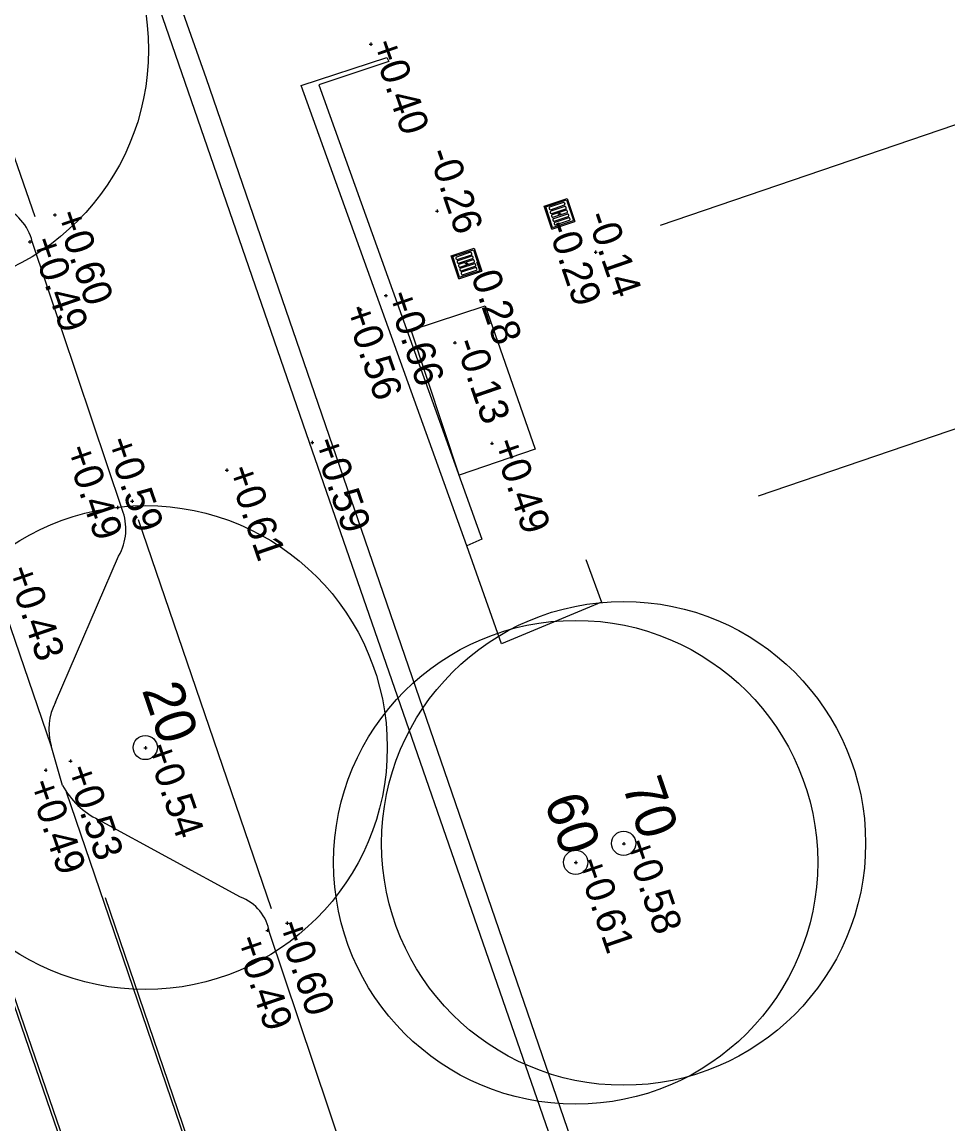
# Model space of a CAD drawing. Extents: x 122462 to 123306, y 485548 to 486417.
# Drawn here: x 122897.89 to 122909.37, y 485935.16 to 485948.82 of the extents above; entities that cross this region are included whole.
import ezdxf

# ---------------------------------------------------------------- set-up
doc = ezdxf.new("R2010")
doc.units = 0
for name, color, linetype in [('B-WE-GR-BOOM-S', 7, 'Continuous'), ('B-WE-GR-BOOM_BOOMDIAMETER-T25', 7, 'Continuous'), ('B-WE-IE-TERREINAFSCHEIDING_KUNSTMATIG_HEKWERK-G', 7, 'Continuous'), ('B-WE-IE-TERREINAFSCHEIDING_KUNSTMATIG_MUUR-G', 7, 'Continuous'), ('B-WE-OG-HOOGTEPUNT-S', 7, 'Continuous'), ('B-WE-OG-ONBEKEND-G', 7, 'Continuous'), ('B-WE-RI-HWA_KOLK-S', 7, 'Continuous'), ('B-WE-VH-KANTOPSLUITING_OPSLUITBAND_100X200-G', 7, 'Continuous'), ('B-WE-VH-KANTOPSLUITING_TROTTOIRBAND_130 150-G', 7, 'Continuous'), ('B-WE-VH-MATERIAALGRENS_ASFALT-G', 7, 'Continuous'), ('B-WE-VW-MARKERING_LANGS_STREEP_11_010-G', 7, 'Continuous'), ('Level 2', 7, 'Continuous'), ('V markering 1-1 10 cm', 7, 'Continuous'), ('V materiaalscheiding algemeen', 7, 'Continuous')]:
    doc.layers.add(name, color=color, linetype=linetype)

msp = doc.modelspace()

# ---------------------------------------------------------------- linework, layer by layer
at = {"layer": 'B-WE-GR-BOOM-S'}
for centre, radius in [((122896.462, 485948.477), 3), ((122899.421, 485939.825), 3), ((122905.35, 485938.637), 3), ((122904.756, 485938.402), 3), ((122899.421, 485939.825), 0.15), ((122899.421, 485939.825), 0.15), ((122905.35, 485938.637), 0.15), ((122905.35, 485938.637), 0.15), ((122904.756, 485938.402), 0.15), ((122904.756, 485938.402), 0.15)]:
    msp.add_circle(centre, radius, dxfattribs=at)
at = {"layer": 'B-WE-IE-TERREINAFSCHEIDING_KUNSTMATIG_HEKWERK-G'}
msp.add_lwpolyline([(122913.109, 485920.57), (122912.323, 485922.986), (122909.28, 485921.833), (122904.924, 485934.32), (122900.18, 485948.116), (122898.098, 485954.01)], dxfattribs=at)
at = {"layer": 'B-WE-IE-TERREINAFSCHEIDING_KUNSTMATIG_MUUR-G'}
msp.add_lwpolyline([(122903.407, 485942.327), (122901.354, 485948.033), (122902.414, 485948.383), (122902.44, 485948.333), (122901.572, 485948.044), (122903.592, 485942.408)], close=True, dxfattribs=at)
at = {"layer": 'B-WE-OG-HOOGTEPUNT-S'}
for p, q in [((122902.196, 485948.546), (122902.236, 485948.546)), ((122902.216, 485948.566), (122902.216, 485948.526)), ((122903.018, 485946.478), (122903.058, 485946.478)), ((122903.038, 485946.498), (122903.038, 485946.458)), ((122904.557, 485946.464), (122904.557, 485946.424)), ((122898.28, 485946.429), (122898.32, 485946.429)), ((122898.3, 485946.449), (122898.3, 485946.409)), ((122904.537, 485946.444), (122904.577, 485946.444)), ((122897.97, 485946.096), (122898.01, 485946.096)), ((122897.99, 485946.116), (122897.99, 485946.076)), ((122904.984, 485945.967), (122905.024, 485945.967)), ((122905.004, 485945.987), (122905.004, 485945.947)), ((122903.383, 485945.827), (122903.423, 485945.827)), ((122903.403, 485945.847), (122903.403, 485945.807)), ((122902.384, 485945.429), (122902.424, 485945.429)), ((122902.404, 485945.449), (122902.404, 485945.409)), ((122902.071, 485945.253), (122902.111, 485945.253)), ((122902.091, 485945.273), (122902.091, 485945.233)), ((122903.238, 485944.845), (122903.278, 485944.845)), ((122903.258, 485944.865), (122903.258, 485944.825)), ((122901.472, 485943.609), (122901.512, 485943.609)), ((122901.492, 485943.629), (122901.492, 485943.589)), ((122903.699, 485943.597), (122903.739, 485943.597)), ((122903.719, 485943.617), (122903.719, 485943.577)), ((122900.411, 485943.265), (122900.451, 485943.265)), ((122900.431, 485943.285), (122900.431, 485943.245)), ((122899.259, 485942.899), (122899.259, 485942.859)), ((122899.056, 485942.803), (122899.096, 485942.803)), ((122899.076, 485942.823), (122899.076, 485942.783)), ((122899.239, 485942.879), (122899.279, 485942.879)), ((122899.403, 485939.822), (122899.443, 485939.822)), ((122899.423, 485939.842), (122899.423, 485939.802)), ((122898.474, 485939.658), (122898.514, 485939.658)), ((122898.494, 485939.678), (122898.494, 485939.638)), ((122898.167, 485939.544), (122898.207, 485939.544)), ((122898.187, 485939.564), (122898.187, 485939.524)), ((122905.332, 485938.633), (122905.372, 485938.633)), ((122905.352, 485938.653), (122905.352, 485938.613)), ((122904.738, 485938.399), (122904.778, 485938.399)), ((122904.758, 485938.419), (122904.758, 485938.379)), ((122900.937, 485937.578), (122900.937, 485937.538)), ((122901.159, 485937.646), (122901.199, 485937.646)), ((122901.179, 485937.666), (122901.179, 485937.626)), ((122900.917, 485937.558), (122900.957, 485937.558))]:
    msp.add_line(p, q, dxfattribs=at)
at = {"layer": 'B-WE-OG-ONBEKEND-G'}
msp.add_lwpolyline([(122904.253, 485943.526), (122903.312, 485943.203), (122902.718, 485944.999), (122903.635, 485945.301)], close=True, dxfattribs=at)
at = {"layer": 'B-WE-RI-HWA_KOLK-S'}
for p, q in [((122904.367, 485946.539), (122904.651, 485946.634)), ((122904.386, 485946.529), (122904.642, 485946.615)), ((122904.642, 485946.615), (122904.728, 485946.359)), ((122904.651, 485946.634), (122904.747, 485946.349)), ((122904.462, 485946.254), (122904.367, 485946.539)), ((122904.471, 485946.273), (122904.386, 485946.529)), ((122904.462, 485946.254), (122904.747, 485946.349)), ((122904.471, 485946.273), (122904.728, 485946.359)), ((122903.213, 485945.921), (122903.498, 485946.017)), ((122903.308, 485945.637), (122903.213, 485945.921)), ((122903.232, 485945.912), (122903.488, 485945.998)), ((122903.318, 485945.656), (122903.232, 485945.912)), ((122903.488, 485945.998), (122903.574, 485945.741)), ((122903.498, 485946.017), (122903.593, 485945.732)), ((122903.308, 485945.637), (122903.593, 485945.732)), ((122903.318, 485945.656), (122903.574, 485945.741))]:
    msp.add_line(p, q, dxfattribs=at)
for points in [[(122904.426, 485946.512), (122904.43, 485946.501)], [(122904.607, 485946.583), (122904.433, 485946.525)], [(122904.442, 485946.465), (122904.446, 485946.453)], [(122904.443, 485946.494), (122904.617, 485946.553)], [(122904.623, 485946.536), (122904.448, 485946.477)], [(122904.459, 485946.447), (122904.633, 485946.505)], [(122904.639, 485946.488), (122904.464, 485946.43)], [(122904.474, 485946.4), (122904.649, 485946.458)], [(122904.624, 485946.565), (122904.62, 485946.577)], [(122904.64, 485946.518), (122904.636, 485946.529)], [(122904.655, 485946.471), (122904.652, 485946.482)], [(122904.458, 485946.417), (122904.462, 485946.406)], [(122904.474, 485946.37), (122904.478, 485946.358)], [(122904.655, 485946.441), (122904.48, 485946.382)], [(122904.49, 485946.352), (122904.665, 485946.411)], [(122904.49, 485946.322), (122904.493, 485946.311)], [(122904.671, 485946.393), (122904.496, 485946.335)], [(122904.506, 485946.305), (122904.681, 485946.363)], [(122904.671, 485946.423), (122904.667, 485946.435)], [(122904.687, 485946.376), (122904.683, 485946.387)], [(122903.453, 485945.966), (122903.279, 485945.907)], [(122903.289, 485945.877), (122903.464, 485945.936)], [(122903.469, 485945.918), (122903.294, 485945.86)], [(122903.47, 485945.948), (122903.466, 485945.96)], [(122903.486, 485945.901), (122903.482, 485945.912)], [(122903.272, 485945.895), (122903.276, 485945.883)], [(122903.288, 485945.847), (122903.292, 485945.836)], [(122903.304, 485945.8), (122903.308, 485945.789)], [(122903.305, 485945.83), (122903.479, 485945.888)], [(122903.485, 485945.871), (122903.31, 485945.813)], [(122903.32, 485945.782), (122903.495, 485945.841)], [(122903.501, 485945.824), (122903.326, 485945.765)], [(122903.336, 485945.735), (122903.511, 485945.793)], [(122903.517, 485945.776), (122903.342, 485945.718)], [(122903.502, 485945.853), (122903.498, 485945.865)], [(122903.517, 485945.806), (122903.514, 485945.817)], [(122903.533, 485945.758), (122903.529, 485945.77)], [(122903.32, 485945.753), (122903.324, 485945.741)], [(122903.336, 485945.705), (122903.34, 485945.694)], [(122903.352, 485945.687), (122903.527, 485945.746)]]:
    msp.add_lwpolyline(points, dxfattribs=at)
for centre, start, end in [((122904.436, 485946.515), 108.4846, 198.4846), ((122904.439, 485946.504), 198.4846, 288.4846), ((122904.452, 485946.468), 108.4846, 198.4846), ((122904.455, 485946.456), 198.4846, 288.4846), ((122904.61, 485946.574), 18.4846, 108.4846), ((122904.614, 485946.562), 288.4846, 18.4846), ((122904.626, 485946.526), 18.4846, 108.4846), ((122904.63, 485946.515), 288.4846, 18.4846), ((122904.642, 485946.479), 18.4846, 108.4846), ((122904.646, 485946.467), 288.4846, 18.4846), ((122904.467, 485946.42), 108.4846, 198.4846), ((122904.471, 485946.409), 198.4846, 288.4846), ((122904.483, 485946.373), 108.4846, 198.4846), ((122904.487, 485946.362), 198.4846, 288.4846), ((122904.499, 485946.326), 108.4846, 198.4846), ((122904.658, 485946.431), 18.4846, 108.4846), ((122904.662, 485946.42), 288.4846, 18.4846), ((122904.674, 485946.384), 18.4846, 108.4846), ((122904.678, 485946.373), 288.4846, 18.4846), ((122904.503, 485946.314), 198.4846, 288.4846), ((122903.282, 485945.898), 108.4846, 198.4846), ((122903.457, 485945.956), 18.4846, 108.4846), ((122903.46, 485945.945), 288.4846, 18.4846), ((122903.472, 485945.909), 18.4846, 108.4846), ((122903.286, 485945.887), 198.4846, 288.4846), ((122903.298, 485945.851), 108.4846, 198.4846), ((122903.301, 485945.839), 198.4846, 288.4846), ((122903.314, 485945.803), 108.4846, 198.4846), ((122903.317, 485945.792), 198.4846, 288.4846), ((122903.476, 485945.898), 288.4846, 18.4846), ((122903.488, 485945.862), 18.4846, 108.4846), ((122903.492, 485945.85), 288.4846, 18.4846), ((122903.504, 485945.814), 18.4846, 108.4846), ((122903.508, 485945.803), 288.4846, 18.4846), ((122903.52, 485945.767), 18.4846, 108.4846), ((122903.329, 485945.756), 108.4846, 198.4846), ((122903.333, 485945.744), 198.4846, 288.4846), ((122903.345, 485945.708), 108.4846, 198.4846), ((122903.349, 485945.697), 198.4846, 288.4846), ((122903.524, 485945.755), 288.4846, 18.4846)]:
    msp.add_arc(centre, 0.01, start, end, dxfattribs=at)
at = {"layer": 'B-WE-VH-KANTOPSLUITING_OPSLUITBAND_100X200-G'}
msp.add_line((122898.058, 485946.406), (122896.385, 485951.195), dxfattribs=at)
for points in [[(122913.961, 485923.465), (122909.075, 485921.649), (122904.526, 485934.752), (122901.455, 485943.609), (122897.901, 485953.916)], [(122900.985, 485937.825), (122899.339, 485942.649)], [(122904.881, 485942.156), (122905.075, 485941.627), (122903.836, 485941.112), (122903.407, 485942.327)]]:
    msp.add_lwpolyline(points, dxfattribs=at)
at = {"layer": 'B-WE-VH-KANTOPSLUITING_TROTTOIRBAND_130 150-G'}
msp.add_line((122898.395, 485939.356), (122898.253, 485939.846), dxfattribs=at)
for points in [[(122899.134, 485942.777), (122898.02, 485946.098)], [(122898.308, 485940.387), (122899.091, 485942.199)], [(122900.601, 485937.971), (122898.842, 485938.93)], [(122902.25, 485933.693), (122900.962, 485937.531)]]:
    msp.add_lwpolyline(points, dxfattribs=at)
for centre, radius, start, end in [((122897.418, 485945.954), 0.619, 13.441, 69.7947), ((122898.524, 485942.532), 0.657, 329.6056, 21.9215), ((122898.956, 485940.049), 0.731, 152.4562, 196.0674), ((122899.293, 485939.85), 1.025, 208.7959, 243.8868), ((122900.404, 485937.441), 0.565, 9.0992, 69.6328)]:
    msp.add_arc(centre, radius, start, end, dxfattribs=at)
at = {"layer": 'B-WE-VH-MATERIAALGRENS_ASFALT-G'}
msp.add_line((122898.253, 485939.846), (122895.526, 485947.827), dxfattribs=at)
msp.add_lwpolyline([(122901.335, 485930.807), (122898.446, 485939.272)], dxfattribs=at)
at = {"layer": 'B-WE-VW-MARKERING_LANGS_STREEP_11_010-G'}
msp.add_lwpolyline([(122900.966, 485931.989), (122898.927, 485937.963)], dxfattribs=at)
at = {"layer": 'Level 2'}
for points in [[(122905.808, 485946.301), (122910.91, 485948.042)], [(122910.91, 485948.042), (122910.944, 485948.054), (122912.11, 485944.677), (122907.018, 485942.941)]]:
    msp.add_lwpolyline(points, dxfattribs=at)
at = {"layer": 'V markering 1-1 10 cm'}
msp.add_lwpolyline([(122861.268, 486043.255), (122864.477, 486033.82), (122868.105, 486023.234), (122872.215, 486011.133), (122877.675, 485994.999), (122880.312, 485987.313), (122885.038, 485973.513), (122892.674, 485951.631), (122899.173, 485932.732), (122905.905, 485913.305)], dxfattribs=at)
at = {"layer": 'V materiaalscheiding algemeen'}
msp.add_lwpolyline([(122861.232, 486043.247), (122864.442, 486033.808), (122868.07, 486023.222), (122872.18, 486011.121), (122877.64, 485994.987), (122880.277, 485987.301), (122885.003, 485973.501), (122892.639, 485951.618), (122899.138, 485932.72), (122905.87, 485913.293)], dxfattribs=at)

# ---------------------------------------------------------------- texts
at = {"layer": 'B-WE-GR-BOOM_BOOMDIAMETER-T25'}
for s, p in [('20', (122899.377, 485940.539)), ('70', (122905.329, 485939.36)), ('60', (122904.363, 485939.162))]:
    msp.add_text(s, height=0.5, rotation=288.851, dxfattribs=at).set_placement(p)
at = {"layer": 'B-WE-OG-HOOGTEPUNT-S'}
for s, rotation, p in [('+0.40', 289, (122902.216, 485948.546)), ('-0.26', 288.851, (122902.923, 485947.201)), ('+0.60', 289, (122898.3, 485946.429)), ('-0.29', 288.851, (122904.394, 485946.306)), ('-0.14', 289, (122904.886, 485946.416)), ('+0.49', 289, (122897.99, 485946.096)), ('-0.28', 289, (122903.403, 485945.827)), ('+0.66', 289, (122902.404, 485945.429)), ('+0.56', 289, (122901.884, 485945.253)), ('-0.13', 289, (122903.258, 485944.845)), ('+0.59', 288.851, (122898.926, 485943.617)), ('+0.59', 289, (122901.492, 485943.609)), ('+0.49', 289, (122903.719, 485943.597)), ('+0.49', 288.851, (122898.419, 485943.519)), ('+0.61', 289, (122900.431, 485943.265)), ('+0.43', 289, (122897.697, 485942.02)), ('+0.54', 289, (122899.423, 485939.822)), ('+0.53', 288.851, (122898.428, 485939.55)), ('+0.49', 288.851, (122897.963, 485939.372)), ('+0.58', 289, (122905.352, 485938.633)), ('+0.61', 289, (122904.758, 485938.399)), ('+0.60', 288.851, (122901.046, 485937.622)), ('+0.49', 288.851, (122900.527, 485937.436))]:
    msp.add_text(s, height=0.36, rotation=rotation, dxfattribs=at).set_placement(p)

doc.saveas('drawing.dxf')
